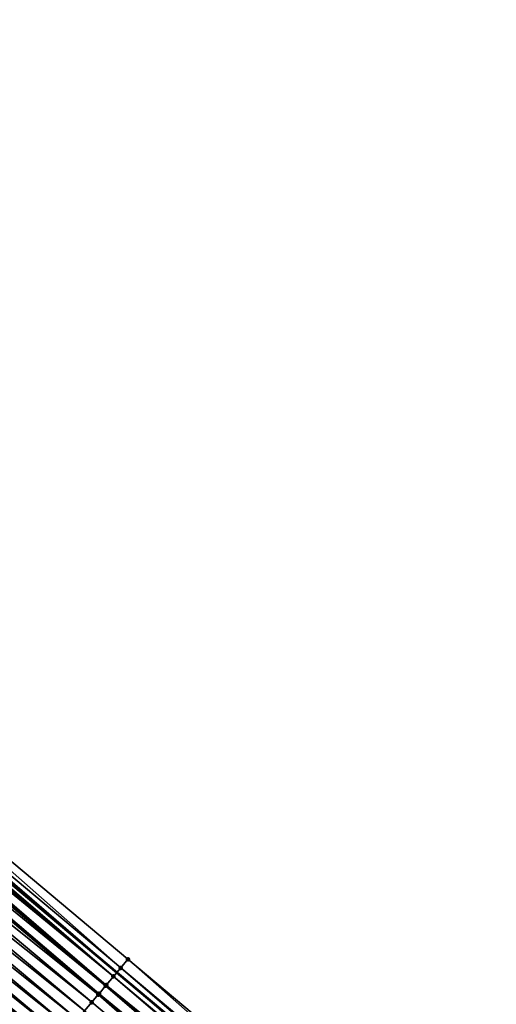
# Model space of a CAD drawing. Header units: feet. Extents: x 2007189 to 2022806, y 818621 to 837694.
# Tile 372 of 656: x 2016439 to 2016460, y 819415 to 819459. Entities that reach past the tile are written whole.
import ezdxf

# ---------------------------------------------------------------- set-up
doc = ezdxf.new("R2010")
doc.units = ezdxf.units.FT
doc.header["$MEASUREMENT"] = 0
for name, color, linetype, lineweight in [('EP_Travel Lane', 172, 'Continuous', 53), ('Road Shots', 141, 'Continuous', 100), ('Road X-Section', 40, 'Continuous', 13)]:
    doc.layers.add(name, color=color, linetype=linetype, lineweight=lineweight)
doc.layers.add('I-77-MM17-21_SB-Surface-Border', color=7, linetype='Continuous')
doc.layers.add('I-77-MM17-21_SB-Surface-TIN', color=7, linetype='Continuous')

msp = doc.modelspace()

# ---------------------------------------------------------------- linework, layer by layer
at = {"layer": 'EP_Travel Lane'}
msp.add_polyline3d([(2016183.28467098, 819634.8907298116, 265.2329252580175), (2016198.596788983, 819622.027194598, 265.4946617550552), (2016213.909148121, 819609.1634568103, 265.7324263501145), (2016229.221533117, 819596.2996972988, 265.9676188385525), (2016244.533497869, 819583.4362908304, 266.2445913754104), (2016259.891310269, 819570.5225203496, 266.5224277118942), (2016275.139457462, 819557.5830874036, 266.7775376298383), (2016290.339732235, 819544.7140810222, 267.0380516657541), (2016305.665004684, 819531.8657909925, 267.2780565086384), (2016320.990131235, 819519.0176232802, 267.5331981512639), (2016336.315276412, 819506.1694399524, 267.7863999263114), (2016351.640517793, 819493.3211759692, 268.0296295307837), (2016366.965729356, 819480.4729369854, 268.2759543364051), (2016382.290939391, 819467.6246992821, 268.5224309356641), (2016397.61622734, 819454.7763962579, 268.7608351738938), (2016412.941223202, 819441.9283381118, 269.0295195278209), (2016428.266222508, 819429.0802770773, 269.2978479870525), (2016443.593150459, 819416.2294417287, 269.5617281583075), (2016458.915161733, 819403.3778103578, 269.829784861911), (2016474.237198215, 819390.526157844, 270.0952103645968), (2016489.559565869, 819377.674227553, 270.3261203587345), (2016504.881901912, 819364.8223237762, 270.560315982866)], dxfattribs=at)
at = {"layer": 'I-77-MM17-21_SB-Surface-Border', "color": 3, "linetype": 'Continuous', "lineweight": -3}
msp.add_polyline3d([(2016183.460804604, 819635.1003761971, 265.2332455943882), (2016199.312859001, 819622.879429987, 265.4920209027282), (2016214.727341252, 819610.137190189, 265.7272301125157), (2016230.039247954, 819597.2725477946, 265.9470665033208), (2016245.994143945, 819585.1737806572, 266.1947624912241), (2016260.712779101, 819571.4899711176, 266.4927552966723), (2016276.284662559, 819558.9315827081, 266.7249549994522), (2016291.476702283, 819546.069253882, 266.9875041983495), (2016306.159110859, 819532.4549832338, 267.2693192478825), (2016321.162933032, 819519.223718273, 267.5321397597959), (2016337.130822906, 819507.1416154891, 267.7558890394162), (2016351.81332815, 819493.5272637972, 268.0276841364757), (2016367.138531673, 819480.6790315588, 268.2748428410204), (2016382.463761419, 819467.8307773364, 268.519275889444), (2016397.789036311, 819454.9824852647, 268.7590343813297), (2016413.114027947, 819442.1344306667, 269.0281571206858), (2016428.76037423, 819429.6694311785, 269.2843902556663), (2016444.087512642, 819416.8184214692, 269.5406476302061), (2016459.409492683, 819403.9668255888, 269.8124374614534), (2016474.73145874, 819391.1152414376, 270.0856816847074), (2016489.732447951, 819377.8802853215, 270.3232260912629), (2016505.054784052, 819365.0283907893, 270.5578926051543)], dxfattribs=at)
at = {"layer": 'I-77-MM17-21_SB-Surface-TIN', "color": 128, "linetype": 'Continuous', "lineweight": -3}
for points in [[(2016443.766051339, 819416.4354558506, 269.5554430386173), (2016428.76037423, 819429.6694311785, 269.2843902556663), (2016428.439042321, 819429.2863570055, 269.2949234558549)], [(2016443.766051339, 819416.4354558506, 269.5554430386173), (2016444.087512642, 819416.8184214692, 269.5406476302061), (2016428.76037423, 819429.6694311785, 269.2843902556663)], [(2016428.439042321, 819429.2863570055, 269.2949234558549), (2016428.266222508, 819429.0802770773, 269.2978479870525), (2016443.593150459, 819416.2294417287, 269.5617281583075)], [(2016443.766051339, 819416.4354558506, 269.5554430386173), (2016428.439042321, 819429.2863570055, 269.2949234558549), (2016443.593150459, 819416.2294417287, 269.5617281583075)], [(2016443.444619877, 819416.0524652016, 269.5671273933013), (2016428.117759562, 819428.9032416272, 269.300360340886), (2016427.959124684, 819428.7140344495, 269.3008929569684)], [(2016443.444619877, 819416.0524652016, 269.5671273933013), (2016428.266222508, 819429.0802770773, 269.2978479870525), (2016428.117759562, 819428.9032416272, 269.300360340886)], [(2016443.444619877, 819416.0524652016, 269.5671273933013), (2016443.593150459, 819416.2294417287, 269.5617281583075), (2016428.266222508, 819429.0802770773, 269.2978479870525)], [(2016443.095252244, 819415.6360240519, 269.5714033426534), (2016427.796533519, 819428.5200786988, 269.2999162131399), (2016427.580239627, 819428.2620152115, 269.2962938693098)], [(2016443.12325978, 819415.6694146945, 269.5713718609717), (2016427.959124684, 819428.7140344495, 269.3008929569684), (2016427.796533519, 819428.5200786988, 269.2999162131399)], [(2016443.095252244, 819415.6360240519, 269.5714033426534), (2016443.12325978, 819415.6694146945, 269.5713718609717), (2016427.796533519, 819428.5200786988, 269.2999162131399)], [(2016443.12325978, 819415.6694146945, 269.5713718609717), (2016443.444619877, 819416.0524652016, 269.5671273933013), (2016427.959124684, 819428.7140344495, 269.3008929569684)], [(2016442.765895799, 819415.2432724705, 269.5670429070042), (2016427.475363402, 819428.136868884, 269.2936731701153), (2016427.154222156, 819427.753634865, 269.2844365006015)], [(2016442.801974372, 819415.2863015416, 269.5678299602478), (2016427.580239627, 819428.2620152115, 269.2962938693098), (2016427.475363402, 819428.136868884, 269.2936731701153)], [(2016442.765895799, 819415.2432724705, 269.5670429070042), (2016442.801974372, 819415.2863015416, 269.5678299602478), (2016427.475363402, 819428.136868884, 269.2936731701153)], [(2016442.801974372, 819415.2863015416, 269.5678299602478), (2016443.095252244, 819415.6360240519, 269.5714033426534), (2016427.580239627, 819428.2620152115, 269.2962938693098)], [(2016442.480740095, 819414.9031455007, 269.5589574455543), (2016427.154222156, 819427.753634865, 269.2844365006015), (2016426.833089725, 819427.3703934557, 269.2742858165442)], [(2016442.480740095, 819414.9031455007, 269.5589574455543), (2016442.765895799, 819415.2432724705, 269.5670429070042), (2016427.154222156, 819427.753634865, 269.2844365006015)], [(2016442.159522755, 819414.5199752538, 269.5483192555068), (2016426.833089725, 819427.3703934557, 269.2742858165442), (2016426.511957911, 819426.9871515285, 269.2640710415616)], [(2016442.159522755, 819414.5199752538, 269.5483192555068), (2016442.480740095, 819414.9031455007, 269.5589574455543), (2016426.833089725, 819427.3703934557, 269.2742858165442)], [(2016441.517088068, 819413.7536347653, 269.5270434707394), (2016426.190816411, 819426.6039177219, 269.2548606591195), (2016425.869668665, 819426.2206891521, 269.2462979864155)], [(2016441.838307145, 819414.1368035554, 269.5375006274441), (2016426.511957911, 819426.9871515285, 269.2640710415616), (2016426.190816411, 819426.6039177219, 269.2548606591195)], [(2016441.517088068, 819413.7536347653, 269.5270434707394), (2016441.838307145, 819414.1368035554, 269.5375006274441), (2016426.190816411, 819426.6039177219, 269.2548606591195)], [(2016441.838307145, 819414.1368035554, 269.5375006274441), (2016442.159522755, 819414.5199752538, 269.5483192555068), (2016426.511957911, 819426.9871515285, 269.2640710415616)], [(2016441.195860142, 819413.3704733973, 269.5175088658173), (2016425.869668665, 819426.2206891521, 269.2462979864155), (2016425.548516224, 819425.8374645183, 269.2382220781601)], [(2016441.195860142, 819413.3704733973, 269.5175088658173), (2016441.517088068, 819413.7536347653, 269.5270434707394), (2016425.869668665, 819426.2206891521, 269.2462979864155)], [(2016440.874626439, 819412.9873168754, 269.5085765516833), (2016425.548516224, 819425.8374645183, 269.2382220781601), (2016425.227360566, 819425.4542425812, 269.2304797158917)], [(2016440.874626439, 819412.9873168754, 269.5085765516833), (2016441.195860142, 819413.3704733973, 269.5175088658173), (2016425.548516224, 819425.8374645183, 269.2382220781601)], [(2016440.553391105, 819412.6041617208, 269.4998142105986), (2016425.227360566, 819425.4542425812, 269.2304797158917), (2016424.906206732, 819425.071019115, 269.2225482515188)], [(2016440.553391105, 819412.6041617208, 269.4998142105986), (2016440.874626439, 819412.9873168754, 269.5085765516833), (2016425.227360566, 819425.4542425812, 269.2304797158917)], [(2016440.232155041, 819412.2210071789, 269.4911279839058), (2016424.906206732, 819425.071019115, 269.2225482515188), (2016424.585054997, 819424.6877938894, 269.2143991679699)], [(2016440.232155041, 819412.2210071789, 269.4911279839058), (2016440.553391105, 819412.6041617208, 269.4998142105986), (2016424.906206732, 819425.071019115, 269.2225482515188)], [(2016439.910918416, 819411.8378531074, 269.482500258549), (2016424.585054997, 819424.6877938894, 269.2143991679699), (2016424.26390545, 819424.3045668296, 269.206023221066)], [(2016439.910918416, 819411.8378531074, 269.482500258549), (2016440.232155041, 819412.2210071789, 269.4911279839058), (2016424.585054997, 819424.6877938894, 269.2143991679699)], [(2016439.589680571, 819411.4547000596, 269.4739997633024), (2016424.26390545, 819424.3045668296, 269.206023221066), (2016423.942758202, 819423.9213378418, 269.1974088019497)], [(2016439.589680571, 819411.4547000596, 269.4739997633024), (2016439.910918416, 819411.8378531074, 269.482500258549), (2016424.26390545, 819424.3045668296, 269.206023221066)], [(2016439.268445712, 819411.0715445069, 269.4651879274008), (2016439.589680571, 819411.4547000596, 269.4739997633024), (2016423.942758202, 819423.9213378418, 269.1974088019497)], [(2016459.088049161, 819403.5838450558, 269.8253791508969), (2016444.087512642, 819416.8184214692, 269.5406476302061), (2016443.766051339, 819416.4354558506, 269.5554430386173)], [(2016459.088049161, 819403.5838450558, 269.8253791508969), (2016459.409492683, 819403.9668255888, 269.8124374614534), (2016444.087512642, 819416.8184214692, 269.5406476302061)], [(2016458.647064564, 819403.0582684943, 269.8344044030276), (2016443.444619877, 819416.0524652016, 269.5671273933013), (2016443.12325978, 819415.6694146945, 269.5713718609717)], [(2016458.766651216, 819403.2008262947, 269.8335693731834), (2016443.593150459, 819416.2294417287, 269.5617281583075), (2016443.444619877, 819416.0524652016, 269.5671273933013)], [(2016458.647064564, 819403.0582684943, 269.8344044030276), (2016458.766651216, 819403.2008262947, 269.8335693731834), (2016443.444619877, 819416.0524652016, 269.5671273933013)], [(2016443.766051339, 819416.4354558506, 269.5554430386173), (2016443.593150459, 819416.2294417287, 269.5617281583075), (2016458.915161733, 819403.3778103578, 269.829784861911)], [(2016458.766651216, 819403.2008262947, 269.8335693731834), (2016458.915161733, 819403.3778103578, 269.829784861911), (2016443.593150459, 819416.2294417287, 269.5617281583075)], [(2016459.088049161, 819403.5838450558, 269.8253791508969), (2016443.766051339, 819416.4354558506, 269.5554430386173), (2016458.915161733, 819403.3778103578, 269.829784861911)], [(2016458.259454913, 819402.5960402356, 269.8287190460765), (2016443.095252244, 819415.6360240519, 269.5714033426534), (2016442.801974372, 819415.2863015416, 269.5678299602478)], [(2016458.445338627, 819402.8177359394, 269.8328610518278), (2016443.12325978, 819415.6694146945, 269.5713718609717), (2016443.095252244, 819415.6360240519, 269.5714033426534)], [(2016458.259454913, 819402.5960402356, 269.8287190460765), (2016458.445338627, 819402.8177359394, 269.8328610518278), (2016443.095252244, 819415.6360240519, 269.5714033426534)], [(2016458.445338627, 819402.8177359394, 269.8328610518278), (2016458.647064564, 819403.0582684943, 269.8344044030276), (2016443.12325978, 819415.6694146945, 269.5713718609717)], [(2016457.802878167, 819402.0514170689, 269.8142722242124), (2016442.765895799, 819415.2432724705, 269.5670429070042), (2016442.480740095, 819414.9031455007, 269.5589574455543)], [(2016458.124097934, 819402.4345852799, 269.8246573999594), (2016442.801974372, 819415.2863015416, 269.5678299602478), (2016442.765895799, 819415.2432724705, 269.5670429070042)], [(2016457.802878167, 819402.0514170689, 269.8142722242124), (2016458.124097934, 819402.4345852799, 269.8246573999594), (2016442.765895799, 819415.2432724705, 269.5670429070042)], [(2016458.124097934, 819402.4345852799, 269.8246573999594), (2016458.259454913, 819402.5960402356, 269.8287190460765), (2016442.801974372, 819415.2863015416, 269.5678299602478)], [(2016457.802878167, 819402.0514170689, 269.8142722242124), (2016442.480740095, 819414.9031455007, 269.5589574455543), (2016442.159522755, 819414.5199752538, 269.5483192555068)]]:
    msp.add_3dface(points, dxfattribs=at)
at = {"layer": 'Road Shots', "lineweight": 100}
for p in [(2016444.087512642, 819416.8184214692, 269.5406476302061), (2016443.444619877, 819416.0524652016, 269.5671273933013), (2016443.766051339, 819416.4354558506, 269.5554430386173), (2016443.095252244, 819415.6360240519, 269.5714033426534), (2016443.12325978, 819415.6694146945, 269.5713718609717), (2016442.765895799, 819415.2432724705, 269.5670429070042), (2016442.801974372, 819415.2863015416, 269.5678299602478), (2016442.480740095, 819414.9031455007, 269.5589574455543)]:
    msp.add_point(p, dxfattribs=at)
at = {"layer": 'Road X-Section', "extrusion": (0.766109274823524, -0.6425884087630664, 0.01251862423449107), "elevation": 1018272.142421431, "flags": 128}
msp.add_lwpolyline([(1923657.161881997, -12478.80352389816), (1923656.661881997, -12478.78872733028), (1923656.161881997, -12478.77704205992), (1923655.661881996, -12478.77279725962), (1923655.618300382, -12478.77276577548), (1923655.161881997, -12478.77633943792), (1923655.105728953, -12478.77712655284), (1923654.661881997, -12478.78521264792), (1923654.161881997, -12478.79585167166), (1923653.661881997, -12478.80667114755), (1923653.161881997, -12478.81712912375), (1923652.661881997, -12478.82666447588), (1923652.161881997, -12478.83559749), (1923651.661881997, -12478.84436051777), (1923651.161881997, -12478.85304742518), (1923650.661881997, -12478.86167582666), (1923650.161881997, -12478.87017698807), (1923649.661881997, -12478.87898951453), (1923649.161881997, -12478.88804947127), (1923648.661881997, -12478.89724497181), (1923648.161881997, -12478.90671623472), (1923647.661881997, -12478.9161033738), (1923647.161881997, -12478.92511719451), (1923646.661881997, -12478.93398846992), (1923646.161881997, -12478.94277174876), (1923645.661881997, -12478.95178962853), (1923645.161881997, -12478.96143618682), (1923644.661881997, -12478.97132228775), (1923644.161881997, -12478.98116558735), (1923643.661881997, -12478.99075074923), (1923643.161881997, -12478.99951837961), (1923642.661881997, -12479.00756426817), (1923642.161881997, -12479.01493312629), (1923641.661881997, -12479.02204495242), (1923641.161881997, -12479.02943515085), (1923640.661881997, -12479.03703749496), (1923640.161881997, -12479.04489554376), (1923639.661881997, -12479.05294223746), (1923639.161881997, -12479.06095393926), (1923638.661881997, -12479.06900585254), (1923638.161881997, -12479.07714103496), (1923637.661881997, -12479.08519883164), (1923637.161881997, -12479.09334734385), (1923636.661881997, -12479.10148273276), (1923636.161881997, -12479.10945446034), (1923635.661881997, -12479.11719871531), (1923635.161881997, -12479.12490089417), (1923634.661881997, -12479.13271936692), (1923634.161881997, -12479.14108105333), (1923633.661881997, -12479.1499181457), (1923633.161881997, -12479.15943875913), (1923632.661881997, -12479.16983944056), (1923632.621348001, -12479.17071455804), (1923632.161881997, -12479.18106933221), (1923631.661881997, -12479.19268141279), (1923631.161881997, -12479.20509984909), (1923630.661881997, -12479.21865045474), (1923630.252014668, -12479.23039218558)], dxfattribs=at)

doc.saveas('drawing.dxf')
